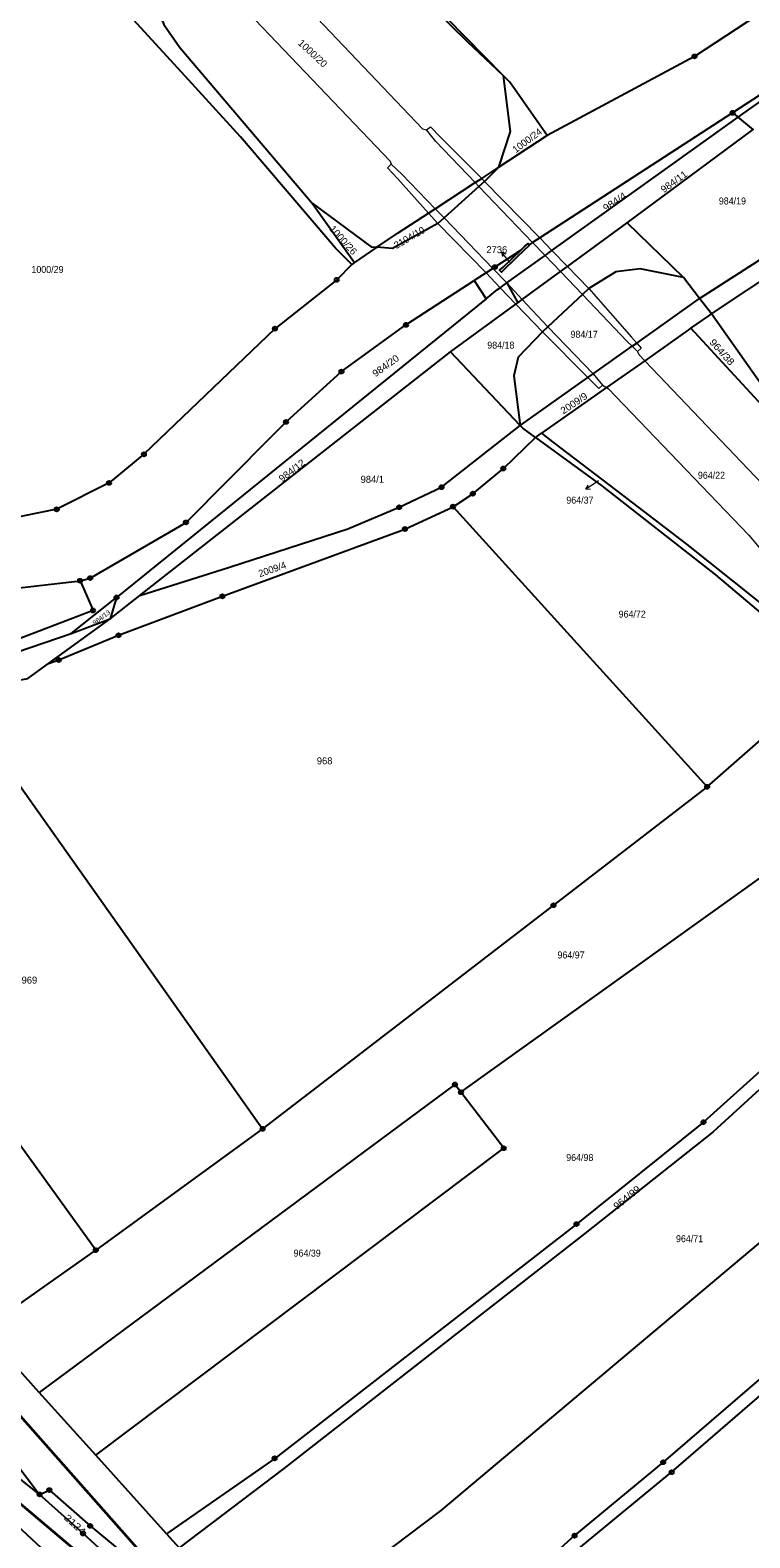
# Model space of a CAD drawing. Extents: x -679733 to -673243, y -1075091 to -1066557.
# Drawn here: x -676268.5 to -676093.3, y -1070416.1 to -1070049.2 of the extents above; entities that cross this region are included whole.
import ezdxf
from ezdxf.enums import TextEntityAlignment as Align

# ---------------------------------------------------------------- set-up
doc = ezdxf.new("R2010")
doc.units = 0
doc.header["$LTSCALE"] = 0.68
for name, color, linetype, lineweight in [('1', 7, 'Continuous', 25), ('4', 7, 'Continuous', 13), ('6', 7, 'Continuous', 35), ('7', 7, 'Continuous', 13), ('8', 7, 'Continuous', 25)]:
    doc.layers.add(name, color=color, linetype=linetype, lineweight=lineweight)
doc.layers.add('2', color=7, linetype='Continuous')

msp = doc.modelspace()

# ---------------------------------------------------------------- linework, layer by layer
at = {"layer": '1'}
for p, q in [((-676096.17, -1070070.4), (-676044.53, -1070033.43)), ((-676199.8, -1070091.33), (-676189.54, -1070105.75)), ((-676105.55, -1070114.52), (-676069.86, -1070091.58)), ((-676109.51, -1070109.41), (-676123.21, -1070096.07)), ((-676102.68, -1070118.22), (-676105.55, -1070114.52)), ((-676149.2, -1070145.42), (-676166.19, -1070127.52)), ((-676145.5, -1070148.33), (-676144.05, -1070147.27)), ((-676258.52, -1070196.04), (-676247.45, -1070187.29)), ((-676264.03, -1070203.37), (-676249.01, -1070192.5)), ((-676258.52, -1070196.04), (-676249.01, -1070192.5)), ((-676285.44, -1070212.71), (-676211.9, -1070316.6)), ((-676211.9, -1070316.6), (-676252.49, -1070346.14)), ((-676235.28, -1070415.17), (-676232.22, -1070418.57))]:
    msp.add_line(p, q, dxfattribs=at)
for points in [[(-676217.59, -1070018.88), (-676219.82, -1070021.48), (-676221.06, -1070022.66), (-676229.36, -1070030.56), (-676231.02, -1070032.14), (-676234.61, -1070036.11), (-676236.8, -1070038.76), (-676237.63, -1070041.01), (-676237.81, -1070043.31), (-676235.9, -1070047.79), (-676232.02, -1070053.41), (-676199.8, -1070091.33)], [(-676153.3, -1070060.34), (-676162, -1070052), (-676178.09, -1070036.21), (-676189.06, -1070025.1), (-676193.54, -1070020.37), (-676195.7, -1070018.29)], [(-676153.3, -1070060.34), (-676167.04, -1070046.3), (-676195.11, -1070018.5), (-676195.7, -1070018.29)], [(-676190.21, -1070106.21), (-676194.19, -1070102.25), (-676217.3, -1070075.17), (-676229.9, -1070061.25), (-676245.04, -1070044.79), (-676255.66, -1070032.74), (-676256.59, -1070033.51), (-676257.36, -1070032.57)], [(-676076.4, -1070033.87), (-676091.43, -1070045.56), (-676106.8, -1070055.59), (-676142.64, -1070074.83), (-676154.37, -1070082.51)], [(-676066.74, -1070047.9), (-676085.95, -1070061.8), (-676097.52, -1070069.32), (-676096.17, -1070070.4)], [(-676102.68, -1070118.22), (-676067.95, -1070095.22), (-676053.32, -1070081.36), (-676036.89, -1070064.21), (-676027.49, -1070052.79)], [(-676154.37, -1070082.51), (-676151.54, -1070073.9), (-676153.3, -1070060.34)], [(-676142.64, -1070074.83), (-676151.71, -1070061.87), (-676153.3, -1070060.34)], [(-676097.52, -1070069.32), (-676144.46, -1070099.78), (-676146.18, -1070100.9), (-676147, -1070101.43)], [(-676152.46, -1070110.71), (-676143.16, -1070104.05), (-676141.48, -1070102.85), (-676096.17, -1070070.4)], [(-676149.81, -1070115.53), (-676148.7, -1070114.72), (-676139.43, -1070107.94), (-676137.74, -1070106.7), (-676123.21, -1070096.07), (-676092.52, -1070073.35), (-676096.17, -1070070.4)], [(-676154.37, -1070082.51), (-676157.86, -1070085.99), (-676159.25, -1070087.23), (-676167.75, -1070094.86), (-676169.28, -1070096.23), (-676180.25, -1070102.34), (-676184.06, -1070102.05)], [(-676184.06, -1070102.05), (-676178.9, -1070098.56), (-676171.52, -1070093.73), (-676169.88, -1070092.66), (-676160.15, -1070086.29), (-676158.58, -1070085.27), (-676154.37, -1070082.51)], [(-676199.8, -1070091.33), (-676185.44, -1070101.95), (-676184.06, -1070102.05)], [(-676184.06, -1070102.05), (-676189.54, -1070105.75), (-676190.21, -1070106.21)], [(-676147, -1070101.43), (-676146.92, -1070101.52), (-676149.93, -1070104.37), (-676150.77, -1070105.21), (-676152.95, -1070107.26), (-676153.8, -1070108.08), (-676154.21, -1070107.65), (-676153.33, -1070106.84), (-676151.2, -1070104.78), (-676149.15, -1070102.83)], [(-676149.15, -1070102.83), (-676148.17, -1070101.89), (-676147.29, -1070101.09), (-676147, -1070101.43)], [(-676190.21, -1070106.21), (-676193.85, -1070109.96), (-676208.9, -1070121.85), (-676240.78, -1070152.43), (-676249.26, -1070159.39), (-676261.98, -1070165.81), (-676274.73, -1070168.35), (-676293.19, -1070168.49), (-676318.7, -1070166.85)], [(-676149.15, -1070102.83), (-676155.36, -1070106.86), (-676155.86, -1070107.18), (-676157.49, -1070108.24), (-676160.41, -1070110.14), (-676157.49, -1070114.56)], [(-676109.51, -1070109.41), (-676120.05, -1070107.31), (-676125.95, -1070108.03), (-676132.53, -1070112.07), (-676134.09, -1070113.52), (-676142.47, -1070121.37), (-676143.78, -1070122.59), (-676149.68, -1070128.79), (-676150.78, -1070133.29), (-676149.2, -1070145.42)], [(-676149.2, -1070145.42), (-676132.72, -1070133.76), (-676131.47, -1070132.87), (-676121.95, -1070126.13), (-676120.83, -1070125.34), (-676105.55, -1070114.52), (-676109.51, -1070109.41)], [(-676256.31, -1070183.2), (-676253.86, -1070182.55), (-676230.53, -1070169.01), (-676209.63, -1070148.03), (-676206.19, -1070144.55), (-676192.71, -1070132.29), (-676177.01, -1070120.93), (-676160.41, -1070110.14)], [(-676157.49, -1070114.56), (-676154.74, -1070112.34), (-676154.12, -1070111.9), (-676152.46, -1070110.71), (-676149.81, -1070115.53)], [(-676157.49, -1070114.56), (-676247.45, -1070187.29), (-676249.01, -1070192.5), (-676241.78, -1070186.83), (-676166.19, -1070127.52)], [(-676166.19, -1070127.52), (-676150.28, -1070115.88), (-676149.81, -1070115.53)], [(-676107.65, -1070121.73), (-676103.34, -1070118.7), (-676102.68, -1070118.22)], [(-676053.84, -1070190.42), (-676054, -1070190.22), (-676065.33, -1070173.37), (-676078.34, -1070155.43), (-676088.32, -1070138.57), (-676102.68, -1070118.22)], [(-676107.65, -1070121.73), (-676118.92, -1070129.64), (-676128.22, -1070136.16), (-676144.05, -1070147.27)], [(-676054.11, -1070190.65), (-676062.49, -1070178.52), (-676066.23, -1070173.33), (-676072.16, -1070165.6), (-676078, -1070158.35), (-676086.43, -1070144.79), (-676107.65, -1070121.73)], [(-676241.78, -1070186.83), (-676219.95, -1070179.89), (-676191.19, -1070170.58), (-676178.66, -1070165.31), (-676168.36, -1070160.44), (-676149.2, -1070145.42)], [(-676145.5, -1070148.33), (-676148.56, -1070146.09), (-676149.2, -1070145.42)], [(-676165.56, -1070165.18), (-676160.73, -1070162.02), (-676153.31, -1070155.89), (-676145.5, -1070148.33)], [(-676145.5, -1070148.33), (-676129.36, -1070160.14), (-676101.66, -1070181.77), (-676079.33, -1070200.69), (-676072.86, -1070206.37)], [(-676144.05, -1070147.27), (-676141.35, -1070149.4), (-676125.69, -1070161.34), (-676108.77, -1070174.33), (-676085.56, -1070192.81), (-676071.59, -1070205.41)], [(-676264.03, -1070203.37), (-676261.51, -1070202.49), (-676246.96, -1070196.47), (-676221.67, -1070186.99), (-676177.26, -1070170.62), (-676165.56, -1070165.18)], [(-676165.56, -1070165.18), (-676103.72, -1070233.35), (-676072.86, -1070206.37)], [(-676256.31, -1070183.2), (-676253.15, -1070190.44), (-676289.88, -1070204.48), (-676319.76, -1070215.87), (-676312.5, -1070215)], [(-676296.76, -1070186.67), (-676290.23, -1070187.09), (-676256.31, -1070183.2)], [(-676312.5, -1070215), (-676294, -1070209.01), (-676271.51, -1070200.5), (-676258.52, -1070196.04)], [(-676312.5, -1070215), (-676269.04, -1070207), (-676264.03, -1070203.37)], [(-676163.63, -1070307.7), (-676072.1, -1070242.1), (-676061.45, -1070223.57)], [(-676349.05, -1070234.21), (-676349.66, -1070236.22), (-676346.88, -1070254.94), (-676339.03, -1070289.37), (-676325.13, -1070321.3), (-676307.28, -1070351.24), (-676266.15, -1070405.58)], [(-676103.72, -1070233.35), (-676141.11, -1070262.18), (-676211.9, -1070316.6)], [(-676279.89, -1070365.43), (-676252.49, -1070346.14), (-676327.05, -1070242.82)], [(-676044.12, -1070260.56), (-676104.6, -1070314.97), (-676135.5, -1070339.78), (-676208.95, -1070396.8), (-676235.28, -1070415.17)], [(-676043.03, -1070263.23), (-676102.28, -1070317.37), (-676133.46, -1070342.07), (-676206.69, -1070399.26), (-676232.22, -1070418.57)], [(-676211.22, -1070441.76), (-676168.48, -1070409.51), (-676068.38, -1070325.38), (-676023.75, -1070282.4)], [(-676266.15, -1070405.58), (-676282.78, -1070392.27), (-676299.82, -1070379.46), (-676316.46, -1070367.85), (-676333.92, -1070356.99), (-676366.75, -1070338.11), (-676390.73, -1070323.51), (-676425, -1070302.56), (-676425.82, -1070302.07)], [(-676006.69, -1070301.99), (-676030.99, -1070325.83), (-676114.43, -1070397.75), (-676135.98, -1070415.61), (-676180.39, -1070455.78), (-676191.43, -1070463.58)], [(-676163.63, -1070307.7), (-676165.1, -1070305.8), (-676266.25, -1070380.76)], [(-676252.5, -1070396.03), (-676153.21, -1070321.33), (-676163.63, -1070307.7)], [(-676188.3, -1070467.03), (-676178.28, -1070458.13), (-676135.34, -1070419.06), (-676112.36, -1070400.18), (-676028.98, -1070328.16), (-676004.2, -1070304.74)], [(-676266.25, -1070380.76), (-676277.93, -1070367.77), (-676279.89, -1070365.43)], [(-676235.28, -1070415.17), (-676252.5, -1070396.03), (-676266.25, -1070380.76)], [(-676262.25, -1070421.91), (-676272.77, -1070412.13), (-676289.21, -1070397.75)], [(-676266.15, -1070405.58), (-676263.78, -1070404.52), (-676253.86, -1070413.25), (-676244.07, -1070421.3), (-676246.8, -1070423.16)], [(-676246.8, -1070423.16), (-676255.59, -1070415.08), (-676266.15, -1070405.58)]]:
    msp.add_lwpolyline(points, dxfattribs=at)
at = {"layer": '4'}
for p, q in [((-676208.77, -1070035.61), (-676172.95, -1070073.2)), ((-676217.09, -1070043.08), (-676180.85, -1070081.11)), ((-676172.95, -1070073.2), (-676171.98, -1070073.49)), ((-676171.98, -1070073.49), (-676171.07, -1070072.69)), ((-676169.73, -1070076.28), (-676171.98, -1070073.49)), ((-676160.15, -1070086.29), (-676169.73, -1070076.28)), ((-676181.49, -1070082.72), (-676179.06, -1070085.32)), ((-676178, -1070084.24), (-676180.65, -1070081.85)), ((-676179.06, -1070085.32), (-676171.52, -1070093.73)), ((-676169.88, -1070092.66), (-676178, -1070084.24)), ((-676159.25, -1070087.23), (-676160.15, -1070086.29)), ((-676159.25, -1070087.23), (-676146.18, -1070100.9)), ((-676158.58, -1070085.27), (-676157.86, -1070085.99)), ((-676157.86, -1070085.99), (-676144.46, -1070099.78)), ((-676171.52, -1070093.73), (-676169.28, -1070096.23)), ((-676167.75, -1070094.86), (-676169.88, -1070092.66)), ((-676167.75, -1070094.86), (-676155.86, -1070107.18)), ((-676169.28, -1070096.23), (-676157.49, -1070108.24)), ((-676146.18, -1070100.9), (-676143.16, -1070104.05)), ((-676144.46, -1070099.78), (-676141.48, -1070102.85)), ((-676139.43, -1070107.94), (-676143.16, -1070104.05)), ((-676141.48, -1070102.85), (-676137.74, -1070106.7)), ((-676157.49, -1070108.24), (-676154.12, -1070111.9)), ((-676155.86, -1070107.18), (-676152.46, -1070110.71)), ((-676134.09, -1070113.52), (-676139.43, -1070107.94)), ((-676137.74, -1070106.7), (-676132.53, -1070112.07)), ((-676154.12, -1070111.9), (-676150.28, -1070115.88)), ((-676148.7, -1070114.72), (-676152.46, -1070110.71)), ((-676123.15, -1070124.95), (-676134.09, -1070113.52)), ((-676132.53, -1070112.07), (-676122.09, -1070123.89)), ((-676150.28, -1070115.88), (-676143.78, -1070122.59)), ((-676143.78, -1070122.59), (-676132.72, -1070133.76)), ((-676122.09, -1070123.89), (-676120.83, -1070125.34)), ((-676121.95, -1070126.13), (-676123.15, -1070124.95)), ((-676120.65, -1070127.41), (-676121.95, -1070126.13)), ((-676120.83, -1070125.34), (-676119.76, -1070126.58)), ((-676119.76, -1070126.58), (-676120.65, -1070127.41)), ((-676120.65, -1070127.41), (-676120.37, -1070128.11)), ((-676120.37, -1070128.11), (-676118.92, -1070129.64)), ((-676118.92, -1070129.64), (-676057.82, -1070193.79)), ((-676132.72, -1070133.76), (-676132.57, -1070133.91)), ((-676132.57, -1070133.91), (-676130.08, -1070136.4)), ((-676131.47, -1070132.87), (-676129.18, -1070135.58)), ((-676130.08, -1070136.4), (-676129.18, -1070135.58)), ((-676129.18, -1070135.58), (-676128.22, -1070136.16)), ((-676128.22, -1070136.16), (-676127.8, -1070136.42)), ((-676127.8, -1070136.42), (-676093.56, -1070172.1)), ((-676093.56, -1070172.1), (-676082.45, -1070185.54))]:
    msp.add_line(p, q, dxfattribs=at)
for points in [[(-676171.07, -1070072.69), (-676168.61, -1070075.23), (-676158.58, -1070085.27)], [(-676180.85, -1070081.11), (-676180.65, -1070081.85), (-676181.49, -1070082.72)], [(-676131.47, -1070132.87), (-676142.47, -1070121.37), (-676148.7, -1070114.72)]]:
    msp.add_lwpolyline(points, dxfattribs=at)
at = {"layer": '6'}
for p, q in [((-676197.26, -1070469.8), (-676275.07, -1070381.63)), ((-676288.23, -1070393.26), (-676256.09, -1070420.29))]:
    msp.add_line(p, q, dxfattribs=at)
at = {"layer": '7'}
for p, q in [((-676153.749, -1070103.208), (-676153.507, -1070104.301)), ((-676133.208, -1070160.948), (-676132.098, -1070160.803))]:
    msp.add_line(p, q, dxfattribs=at)
for points in [[(-676151.7, -1070105.75), (-676151.86, -1070105.54), (-676153.749, -1070103.208), (-676152.729, -1070103.671)], [(-676130.14, -1070158.88), (-676130.72, -1070159.27), (-676133.208, -1070160.948), (-676132.658, -1070159.973)]]:
    msp.add_lwpolyline(points, dxfattribs=at)
at = {"layer": '8'}
for centre, radius in [((-676106.8, -1070055.5899), 0.5), ((-676106.8, -1070055.5899), 0.0303), ((-676097.52, -1070069.3199), 0.5), ((-676097.52, -1070069.3199), 0.0303), ((-676193.85, -1070109.9599), 0.5), ((-676155.36, -1070106.8599), 0.5), ((-676155.36, -1070106.8599), 0.0303), ((-676193.85, -1070109.9599), 0.0303), ((-676177.01, -1070120.9299), 0.5), ((-676177.01, -1070120.9299), 0.0303), ((-676208.9, -1070121.8499), 0.5), ((-676208.9, -1070121.8499), 0.0303), ((-676192.71, -1070132.2899), 0.5), ((-676192.71, -1070132.2899), 0.0303), ((-676206.19, -1070144.5499), 0.5), ((-676206.19, -1070144.5499), 0.0303), ((-676240.78, -1070152.4299), 0.5), ((-676240.78, -1070152.4299), 0.0303), ((-676153.31, -1070155.8899), 0.5), ((-676153.31, -1070155.8899), 0.0303), ((-676249.26, -1070159.3899), 0.5), ((-676249.26, -1070159.3899), 0.0303), ((-676168.36, -1070160.4399), 0.5), ((-676168.36, -1070160.4399), 0.0303), ((-676178.66, -1070165.3099), 0.5), ((-676165.56, -1070165.1799), 0.5), ((-676160.73, -1070162.0199), 0.5), ((-676160.73, -1070162.0199), 0.0303), ((-676261.98, -1070165.8099), 0.5), ((-676261.98, -1070165.8099), 0.0303), ((-676230.53, -1070169.0099), 0.5), ((-676178.66, -1070165.3099), 0.0303), ((-676165.56, -1070165.1799), 0.0303), ((-676230.53, -1070169.0099), 0.0303), ((-676177.26, -1070170.6199), 0.5), ((-676177.26, -1070170.6199), 0.0303), ((-676256.31, -1070183.1999), 0.5), ((-676256.31, -1070183.1999), 0.0303), ((-676253.86, -1070182.5499), 0.5), ((-676253.86, -1070182.5499), 0.0303), ((-676247.45, -1070187.2899), 0.5), ((-676221.67, -1070186.9899), 0.5), ((-676221.67, -1070186.9899), 0.0303), ((-676253.15, -1070190.4399), 0.5), ((-676253.15, -1070190.4399), 0.0303), ((-676247.45, -1070187.2899), 0.0303), ((-676246.96, -1070196.4699), 0.5), ((-676246.96, -1070196.4699), 0.0303), ((-676261.51, -1070202.4899), 0.5), ((-676261.51, -1070202.4899), 0.0303), ((-676103.72, -1070233.3499), 0.5), ((-676103.72, -1070233.3499), 0.0303), ((-676141.11, -1070262.1799), 0.5), ((-676141.11, -1070262.1799), 0.0303), ((-676165.1, -1070305.7999), 0.5), ((-676165.1, -1070305.7999), 0.0303), ((-676163.63, -1070307.6999), 0.5), ((-676163.63, -1070307.6999), 0.0303), ((-676104.6, -1070314.9699), 0.5), ((-676104.6, -1070314.9699), 0.0303), ((-676211.9, -1070316.5999), 0.5), ((-676211.9, -1070316.5999), 0.0303), ((-676153.21, -1070321.3299), 0.5), ((-676153.21, -1070321.3299), 0.0303), ((-676135.5, -1070339.7799), 0.5), ((-676135.5, -1070339.7799), 0.0303), ((-676252.49, -1070346.1399), 0.5), ((-676252.49, -1070346.1399), 0.0303), ((-676208.95, -1070396.7999), 0.5), ((-676208.95, -1070396.7999), 0.0303), ((-676114.43, -1070397.7499), 0.5), ((-676114.43, -1070397.7499), 0.0303), ((-676112.36, -1070400.1799), 0.5), ((-676112.36, -1070400.1799), 0.0303), ((-676266.15, -1070405.5799), 0.5), ((-676266.15, -1070405.5799), 0.0303), ((-676263.78, -1070404.5199), 0.5), ((-676263.78, -1070404.5199), 0.0303), ((-676253.86, -1070413.2499), 0.5), ((-676253.86, -1070413.2499), 0.0303), ((-676255.59, -1070415.0799), 0.5), ((-676255.59, -1070415.0799), 0.0303), ((-676135.98, -1070415.6099), 0.5), ((-676135.98, -1070415.6099), 0.0303)]:
    msp.add_circle(centre, radius, dxfattribs=at)

# ---------------------------------------------------------------- texts
at = {"layer": '2'}
for s, height, rotation, width, p in [('1000/20', 1.7, 317, 1.05, (-676203.439, -1070052.531)), ('984/11', 1.7, 36, 1.05, (-676114.26, -1070088.907)), ('984/4', 1.7, 34, 1.1, (-676128.354, -1070093.414)), ('1000/26', 1.7, 312, 1.05, (-676195.791, -1070097.668)), ('964/38', 1.7, 312, 1.1, (-676103.281, -1070125.278)), ('2009/9', 1.7, 34, 1.05, (-676138.684, -1070142.744)), ('984/12', 1.7, 38, 1.05, (-676207.136, -1070159.299)), ('984/13', 1.14, 37, 1.05, (-676252.726, -1070194.065)), ('964/99', 1.7, 39, 1.1, (-676125.705, -1070336.39))]:
    msp.add_text(s, height=height, rotation=rotation, dxfattribs=dict(at, width=width)).set_placement(p)
for s, rotation, p in [('1000/24', 37, (-676147.0065, -1070076.721)), ('2104/10', 30, (-676175.7605, -1070100.4122))]:
    msp.add_text(s, height=1.7, rotation=rotation, dxfattribs=at).set_placement(p, align=Align.CENTER)
at = {"layer": '2', "width": 0.95}
for s, p in [('984/19', (-676100.87, -1070091.62)), ('1000/29', (-676268.15, -1070108.29)), ('984/17', (-676136.96, -1070124.07)), ('984/18', (-676157.22, -1070126.7)), ('964/22', (-676105.97, -1070158.38)), ('964/72', (-676125.26, -1070192.17)), ('964/97', (-676140.14, -1070275.13)), ('964/98', (-676138.01, -1070324.43)), ('964/71', (-676111.3, -1070344.19)), ('964/39', (-676204.36, -1070347.7))]:
    msp.add_text(s, height=1.7, dxfattribs=at).set_placement(p)
at = {"layer": '2'}
msp.add_text('2736', height=1.7, dxfattribs=at).set_placement((-676154.9, -1070103.47), align=Align.CENTER)
for s, rotation, width, p in [('984/20', 36, 1.05, (-676181.4566, -1070131.555)), ('2124', 318, 1.2, (-676258.0988, -1070413.5329))]:
    msp.add_text(s, height=1.7, rotation=rotation, dxfattribs=dict(at, width=width)).set_placement(p, align=Align.CENTER)
for s, p in [('984/1', (-676188.04, -1070159.36)), ('968', (-676198.7, -1070227.88)), ('969', (-676270.54, -1070281.249))]:
    msp.add_text(s, height=1.7, dxfattribs=at).set_placement(p)
at = {"layer": '2', "width": 0.95}
msp.add_text('964/37', height=1.7, dxfattribs=at).set_placement((-676131.38, -1070164.433), align=Align.RIGHT)
at = {"layer": '2'}
msp.add_text('2009/4', height=1.7, rotation=19, dxfattribs=at).set_placement((-676212.563, -1070182.343))

doc.saveas('drawing.dxf')
